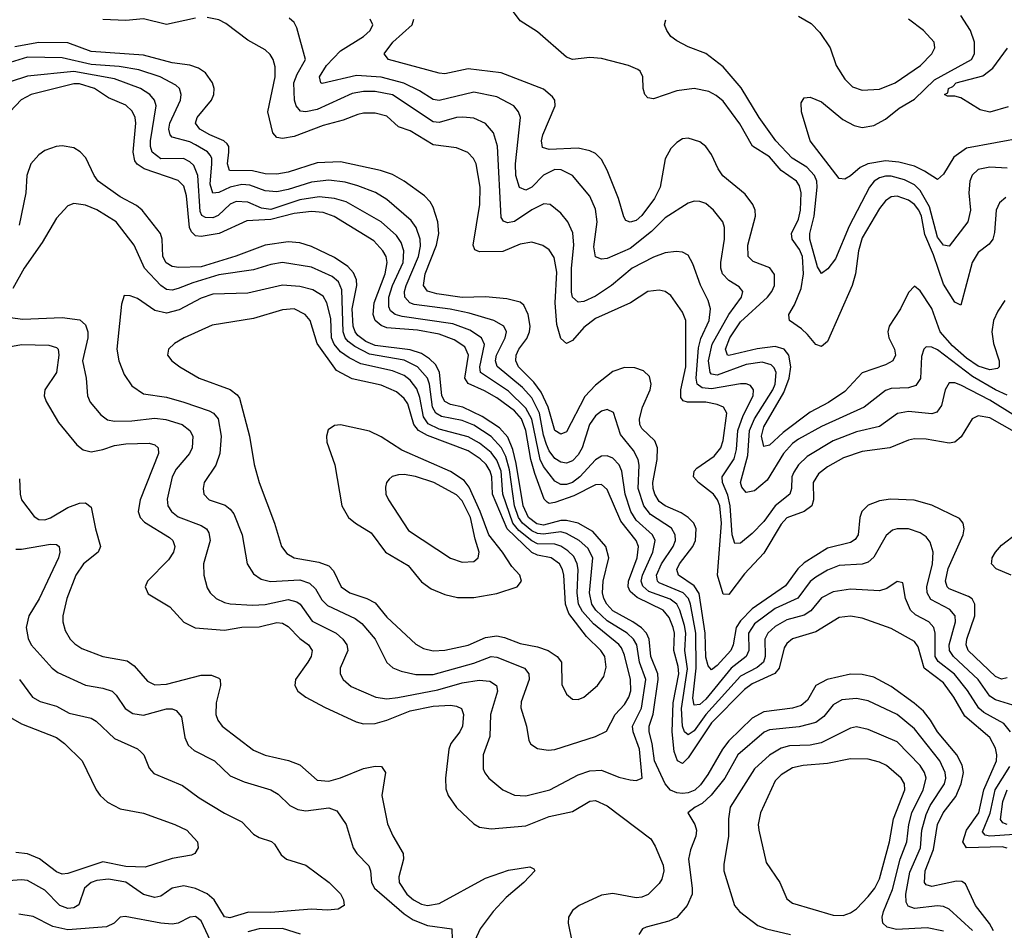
# Model space of a CAD drawing. Header units: inches. Extents: x 1308407 to 1441228, y 959628 to 1036311.
# Tile 461 of 656: x 1380843 to 1384240, y 990925 to 994068. Entities that reach past the tile are written whole.
import ezdxf

# ---------------------------------------------------------------- set-up
doc = ezdxf.new("R2010")
doc.units = ezdxf.units.IN
doc.header["$MEASUREMENT"] = 0
doc.layers.add('B3989', color=7, linetype='Continuous')

msp = doc.modelspace()

# ---------------------------------------------------------------- linework, layer by layer
at = {"layer": 'B3989', "color": 5}
for points, elevation in [([(1384245.5, 993454.5), (1384223.9, 993436.1), (1384211.6, 993410), (1384206.5, 993333.5), (1384201, 993310), (1384187.4, 993292.6), (1384150, 993264.2), (1384128.9, 993230), (1384090, 993082.7), (1384070, 993092.8), (1384030, 993155), (1383996, 993256), (1383966, 993326), (1383953.9, 993390), (1383945.3, 993410), (1383930, 993430.3), (1383910, 993444.4), (1383870, 993458.8), (1383850, 993456.4), (1383830, 993442.6), (1383810, 993415.9), (1383750, 993314.5), (1383736.6, 993270), (1383726.9, 993190), (1383715.6, 993150), (1383630, 992956.9), (1383610, 992939.8), (1383590, 992946.4), (1383561.3, 992981.3), (1383541, 993001), (1383498.6, 993030), (1383497.4, 993037.4), (1383496.6, 993050), (1383516.9, 993083.1), (1383539.6, 993140.4), (1383547.8, 993190), (1383544, 993250), (1383534.1, 993274.1), (1383508.3, 993310), (1383506.5, 993330), (1383530, 993379), (1383537.5, 993410), (1383538.9, 993470), (1383534.1, 993494.1), (1383523.8, 993510), (1383470, 993546.9), (1383430, 993594.2), (1383371.2, 993631.2), (1383327.9, 993707.9), (1383270, 993786.1), (1383246.4, 993806.4), (1383220.3, 993820.3), (1383170.3, 993830.3), (1383110, 993822), (1383030, 993794.4), (1383010, 993798), (1383000.4, 993810), (1382994, 993830), (1382992.9, 993870), (1382983.8, 993890), (1382975.9, 993895.9), (1382944.2, 993910), (1382850, 993933.6), (1382810, 993936.7), (1382750, 993930.5), (1382730, 993938.5), (1382630, 994025.2), (1382570, 994064.2), (1382533.5, 994113.5)], 2780), ([(1383530, 994079.8), (1383574.4, 994054.4), (1383603.2, 994023.2), (1383639, 993970), (1383659.8, 993910), (1383690, 993861.8), (1383716.3, 993836.3), (1383750, 993823.9), (1383810, 993827.5), (1383863.5, 993850), (1383950.8, 993910), (1383989.8, 993950), (1384001, 993970), (1383998, 993990), (1383961.5, 994030), (1383909.9, 994069.9)], 2760), ([(1384310, 993660.8), (1384110, 993624.6), (1384066.5, 993593.5), (1384030, 993534.5), (1384010, 993515.6), (1383965.3, 993545.3), (1383930, 993562.2), (1383875.8, 993575.8), (1383830, 993580.6), (1383769.3, 993570.7), (1383742.9, 993557.1), (1383710, 993528.4), (1383690, 993517.4), (1383670, 993519.1), (1383570.8, 993650), (1383540.4, 993750), (1383539.6, 993780.4), (1383550, 993798), (1383570, 993800.3), (1383610, 993783.6), (1383683.2, 993723.2), (1383722, 993702), (1383750, 993695.6), (1383790, 993703), (1383830, 993724.7), (1383877.6, 993762.4), (1383930, 993793.9), (1383999.8, 993860.2), (1384127.1, 993930), (1384136.9, 993950), (1384137.5, 993990), (1384123, 994030), (1384090, 994081.8)], 2740), ([(1381450, 994073), (1381350, 994050.7), (1381270, 994070.2), (1381210, 994064.9), (1381130, 994068.6)], 2880), ([(1384310, 992625.8), (1384190, 992693.8), (1384150, 992699.9), (1384129.3, 992690), (1384091.5, 992628.5), (1384070, 992609.2), (1384050, 992605.7), (1383970, 992620.4), (1383930, 992620.6), (1383910, 992616.9), (1383845.7, 992590), (1383750, 992577.3), (1383684.9, 992555.1), (1383630, 992524.7), (1383599.6, 992500.4), (1383581.3, 992470), (1383581.8, 992410), (1383575.8, 992390), (1383549.7, 992370.3), (1383490, 992348.7), (1383470, 992326.9), (1383410, 992226.7), (1383344.4, 992155.6), (1383290, 992083.6), (1383270, 992085), (1383251.2, 992150), (1383264.5, 992330), (1383258.9, 992390), (1383251.1, 992411.1), (1383237, 992430), (1383185.6, 992470), (1383168.1, 992490), (1383169.9, 992510), (1383179.6, 992520.4), (1383239, 992561), (1383262.2, 992590), (1383270, 992615.3), (1383282.4, 992710), (1383271.9, 992730), (1383250, 992740.1), (1383210, 992748), (1383147.3, 992747.3), (1383131.9, 992751.9), (1383124.3, 992764.3), (1383124, 992790), (1383141.4, 992870), (1383141.8, 993030), (1383130, 993058.2), (1383090, 993115.8), (1383070, 993129), (1383050, 993134.3), (1383010, 993129.1), (1382950.1, 993089.9), (1382830, 993036.2), (1382790, 993005.7), (1382750, 992960.2), (1382729.9, 992949.9), (1382710, 992967.8), (1382696.2, 993016.2), (1382690.4, 993090), (1382696.8, 993196.8), (1382687.3, 993247.3), (1382670, 993273), (1382647.9, 993287.9), (1382610, 993299.5), (1382570, 993292.8), (1382510, 993268), (1382430, 993266.9), (1382413.8, 993273.8), (1382407.8, 993290), (1382431.3, 993430), (1382432.1, 993490), (1382417.7, 993570), (1382408.7, 993588.7), (1382389.5, 993609.5), (1382350, 993625.9), (1382270, 993636.2), (1382190, 993684.3), (1382150, 993697.9), (1382110, 993734.2), (1382070, 993745.4), (1382030, 993744.9), (1382010, 993739.9), (1381959.5, 993720.5), (1381890, 993702.2), (1381790, 993664.4), (1381750, 993657.5), (1381730, 993661.6), (1381716.9, 993676.9), (1381699.7, 993750), (1381724.7, 993870), (1381724.8, 993904.8), (1381717.8, 993930), (1381707.5, 993947.5), (1381690, 993963.2), (1381630, 993997.2), (1381555, 994055), (1381530, 994066.7), (1381490, 994075.6)], 2880), ([(1384270, 992705.3), (1384190, 992754.9), (1384090, 992806.2), (1384070, 992814.2), (1384050, 992814.9), (1384035.8, 992790), (1384023.7, 992736.3), (1384007.4, 992712.6), (1383990, 992707.3), (1383910, 992715.7), (1383872, 992708), (1383810, 992663.8), (1383730, 992644.9), (1383650, 992613.9), (1383559.5, 992560.5), (1383530, 992531), (1383514.1, 992505.9), (1383507.5, 992490), (1383506.1, 992450), (1383500.1, 992430), (1383450, 992389.9), (1383410, 992335.4), (1383370, 992294.2), (1383330, 992261), (1383310, 992259.3), (1383301.4, 992290), (1383294.9, 992390), (1383286.4, 992426.4), (1383268.2, 992470), (1383266.9, 992490), (1383308.5, 992551.5), (1383315.8, 992584.2), (1383320.6, 992650), (1383338.8, 992701.2), (1383373.3, 992770), (1383375.2, 992790), (1383364.9, 992804.9), (1383350, 992810.4), (1383330, 992810.6), (1383230, 992793.4), (1383197.4, 992797.4), (1383180.3, 992810), (1383176.6, 992830), (1383184.9, 992935.1), (1383192.9, 992967.1), (1383221.4, 993030), (1383226.4, 993070), (1383219, 993099), (1383191.9, 993151.9), (1383165.5, 993225.5), (1383150, 993255.3), (1383130, 993265.7), (1383107.6, 993267.6), (1383070, 993262.6), (1383030, 993247.9), (1382955.9, 993210), (1382884.8, 993150), (1382830, 993112.9), (1382790, 993095.5), (1382770, 993092.5), (1382750.5, 993110.5), (1382747.2, 993127.2), (1382746.9, 993210), (1382755.1, 993290), (1382752, 993332), (1382734.7, 993370), (1382710, 993400.3), (1382674, 993430), (1382651.8, 993431.8), (1382610, 993411.5), (1382550, 993371.5), (1382526.4, 993366.4), (1382511.9, 993371.9), (1382504.4, 993384.4), (1382491.3, 993631.3), (1382477.6, 993677.6), (1382449.9, 993709.9), (1382410, 993727.8), (1382371.6, 993731.6), (1382350, 993729.9), (1382290, 993712.9), (1382270, 993715.5), (1382130, 993808), (1382070, 993819.7), (1382030, 993819.4), (1381990, 993812.8), (1381870, 993757.9), (1381830, 993749.5), (1381812.4, 993752.4), (1381796.7, 993770), (1381790.9, 993790), (1381789.5, 993849.5), (1381800.8, 993879.2), (1381829.9, 993930), (1381799, 994039), (1381790, 994057.7), (1381773.4, 994073.4)], 2860), ([(1384250, 992771.4), (1384210, 992790), (1384130, 992836.5), (1384010, 992927.7), (1383990, 992937.1), (1383970, 992938.4), (1383962.3, 992930), (1383954.4, 992905.6), (1383951, 992829), (1383934.9, 992805.1), (1383910, 992797.3), (1383850, 992794.6), (1383830, 992787.8), (1383756.9, 992730), (1383610, 992663.3), (1383530, 992619.4), (1383510, 992605.2), (1383478.1, 992570), (1383421.6, 992478.4), (1383378.3, 992441.7), (1383350, 992436.2), (1383334.2, 992454.2), (1383329.9, 992470), (1383355.9, 992564.1), (1383361.6, 992650), (1383378.2, 992690), (1383442.1, 992790), (1383450, 992810.3), (1383452.7, 992850), (1383446.6, 992866.6), (1383436.3, 992876.3), (1383405.2, 992885.2), (1383350, 992877.5), (1383250, 992841.2), (1383230, 992844.8), (1383225.2, 992850), (1383219.4, 992890), (1383232.7, 992947.3), (1383289.6, 993050.4), (1383333.4, 993110), (1383338.2, 993130), (1383325.7, 993145.7), (1383290, 993167.5), (1383267.9, 993190), (1383261.7, 993210), (1383261.8, 993230), (1383274.8, 993310), (1383275.3, 993350), (1383269, 993370), (1383236.8, 993410), (1383210, 993433.5), (1383190, 993440.7), (1383170, 993441.2), (1383150, 993434.6), (1383070, 993383.8), (1383022.8, 993337.2), (1382950, 993277.9), (1382870, 993244), (1382850, 993240.6), (1382830, 993248.7), (1382823.9, 993283.9), (1382835.4, 993370), (1382830, 993413.3), (1382810, 993458.8), (1382750, 993529.9), (1382711.2, 993550), (1382690, 993551.1), (1382650, 993531.1), (1382610, 993489.9), (1382590, 993479.1), (1382568.1, 993488.1), (1382555.4, 993530), (1382553.9, 993570), (1382571, 993730), (1382564.3, 993750), (1382548.1, 993770), (1382490, 993801.1), (1382410, 993817.7), (1382290, 993789.1), (1382270, 993792.5), (1382222.6, 993822.6), (1382168.9, 993848.9), (1382090, 993869.2), (1382005.4, 993874.6), (1381887.3, 993847.3), (1381882.3, 993850), (1381877.9, 993870), (1381902.1, 993910), (1381950, 993959.7), (1382029.1, 994010), (1382052.8, 994030), (1382061.6, 994050), (1382052.9, 994070)], 2840), ([(1384241.7, 993098.3), (1384218.1, 993061.9), (1384203.2, 993030), (1384196.6, 992990), (1384202.8, 992950), (1384222.4, 992890), (1384222, 992870), (1384216.5, 992863.5), (1384190, 992859.3), (1384150, 992872.1), (1384110, 992899), (1384061.6, 992941.6), (1384018.8, 992990), (1383990, 993070.9), (1383950, 993131.7), (1383930, 993148.3), (1383910, 993126.3), (1383882, 993070), (1383843.3, 993010), (1383838.8, 992990), (1383842, 992970), (1383861.4, 992930), (1383864.6, 992910), (1383855.6, 992890), (1383830, 992876.4), (1383750, 992848.3), (1383690, 992784.5), (1383633.5, 992746.5), (1383570, 992712.6), (1383477, 992643), (1383430, 992599.4), (1383410, 992594.6), (1383402.2, 992630), (1383410, 992662.3), (1383479.5, 992780.5), (1383498.5, 992830), (1383503.5, 992870), (1383497.2, 992910), (1383480.9, 992930), (1383450, 992939.2), (1383388, 992932), (1383290, 992908.2), (1383285.7, 992910), (1383278.8, 992930), (1383293.8, 992970), (1383330, 993024.3), (1383422.7, 993110), (1383437.9, 993130), (1383446.8, 993150), (1383447.9, 993187.9), (1383431.5, 993211.5), (1383373.4, 993233.4), (1383356.3, 993250), (1383355.3, 993290), (1383381.4, 993390), (1383381.1, 993410), (1383372.5, 993430), (1383345.6, 993465.6), (1383269.3, 993529.3), (1383253.1, 993553.1), (1383230, 993602.9), (1383210.5, 993630), (1383190, 993646), (1383150, 993659.2), (1383130, 993656.1), (1383110, 993644.2), (1383090, 993623.5), (1383070, 993587.3), (1383052.4, 993490), (1383033.6, 993450), (1382990, 993391.9), (1382970, 993374.2), (1382950, 993368.4), (1382935, 993375), (1382927.1, 993387.1), (1382908.7, 993450), (1382870, 993547.9), (1382850, 993585.5), (1382830, 993606), (1382810, 993615.3), (1382770, 993623.8), (1382670, 993620.2), (1382647, 993627), (1382643.6, 993650), (1382648.5, 993670), (1382691.1, 993770), (1382689.1, 993790), (1382681.5, 993801.5), (1382650, 993828.1), (1382504.3, 993884.3), (1382390, 993897.7), (1382310, 993880.7), (1382290, 993882.5), (1382115.8, 993930), (1382101, 993950), (1382130.7, 993990), (1382197.4, 994050), (1382203, 994070)], 2820), ([(1384250, 993554.9), (1384190, 993558.4), (1384149.7, 993550.3), (1384129.4, 993530.6), (1384121.2, 993510), (1384118.1, 993470), (1384123.6, 993410), (1384114.4, 993370), (1384050, 993286.4), (1384030, 993289.9), (1384010, 993317.2), (1383982.1, 993422.1), (1383950, 993478.7), (1383930, 993497.2), (1383895.4, 993515.4), (1383850, 993528.1), (1383830, 993528), (1383810, 993522.1), (1383791.2, 993510), (1383774.8, 993490), (1383704.4, 993355.6), (1383657.9, 993242.1), (1383631.9, 993208.1), (1383610, 993191.9), (1383595.2, 993215.2), (1383569.3, 993310), (1383569, 993330), (1383583.7, 993390), (1383594.1, 993490), (1383593, 993510), (1383585.4, 993530), (1383558.6, 993558.6), (1383508.6, 993590), (1383452.5, 993650), (1383394.4, 993730), (1383332.8, 993832.8), (1383270, 993904.6), (1383210, 993951.2), (1383150, 993974), (1383110, 993995.1), (1383089.6, 994010), (1383075.4, 994030), (1383068, 994050), (1383072.3, 994067.7)], 2760), ([(1384250, 991796.4), (1384230, 991792.2), (1384210, 991800.9), (1384115.6, 991890), (1384108.7, 991910), (1384111.4, 991930), (1384138.6, 992010), (1384139, 992050), (1384128.7, 992068.7), (1384116.9, 992076.9), (1384050, 992103.7), (1384043.2, 992110), (1384036.9, 992130), (1384046.4, 992173.6), (1384098.3, 992290), (1384101.6, 992310), (1384098.4, 992330), (1384085.6, 992345.6), (1383990, 992392.4), (1383929.4, 992409.4), (1383847.3, 992412.7), (1383810, 992407), (1383770, 992392.2), (1383748.6, 992370), (1383742.3, 992350), (1383735.7, 992290), (1383726, 992274), (1383710, 992263.7), (1383630, 992243.3), (1383550, 992193.7), (1383527.3, 992172.7), (1383485.8, 992114.2), (1383370, 992034.7), (1383330, 991993.5), (1383314.9, 991970), (1383304.4, 991910), (1383296.2, 991890), (1383250, 991838.5), (1383230, 991823.4), (1383218.1, 991838.1), (1383210, 991867.8), (1383207.9, 991950), (1383187.1, 992087.1), (1383170, 992113.9), (1383116.4, 992150), (1383110.8, 992170), (1383120.1, 992190), (1383166.1, 992250), (1383174.9, 992270), (1383177.4, 992310), (1383169.1, 992330), (1383149.9, 992350), (1383125.4, 992365.4), (1383070, 992389.3), (1383050, 992405.3), (1383034.6, 992430), (1383028.9, 992450), (1383028.1, 992470), (1383043, 992550), (1383043.5, 992590), (1383034.2, 992614.2), (1382990, 992656.8), (1382983.3, 992670), (1382981.4, 992690), (1382992.3, 992730), (1383018.3, 992790), (1383022.1, 992810), (1383015.8, 992835.8), (1382995.2, 992855.2), (1382965.8, 992865.8), (1382930, 992867.2), (1382890, 992853.7), (1382830, 992806), (1382792.5, 992767.5), (1382730, 992644.9), (1382710, 992636.7), (1382690, 992649.3), (1382666.5, 992730), (1382642.3, 992782.3), (1382617.2, 992817.2), (1382564.5, 992870), (1382554.8, 992890), (1382555.6, 992910), (1382565, 992930), (1382592.8, 992967.2), (1382602.1, 992990), (1382603.9, 993010), (1382598, 993050), (1382582.4, 993082.4), (1382570, 993093.1), (1382524.5, 993104.5), (1382450, 993110.7), (1382370, 993109), (1382282, 993122), (1382250.8, 993130.8), (1382236.5, 993150), (1382242.2, 993190), (1382281.5, 993290), (1382289.6, 993330), (1382285.4, 993370), (1382270, 993421), (1382259.5, 993439.5), (1382239.7, 993459.7), (1382170, 993510.9), (1382130, 993533.6), (1382087.7, 993547.7), (1381950, 993576.9), (1381870, 993573.7), (1381770, 993541.9), (1381730, 993534.1), (1381690, 993536.2), (1381646.4, 993546.4), (1381567.7, 993547.7), (1381559.9, 993570), (1381565.4, 993610), (1381564.5, 993630), (1381558.7, 993638.7), (1381547.5, 993650), (1381498.8, 993670), (1381464.3, 993690), (1381450.4, 993710), (1381455.8, 993730), (1381504.6, 993790), (1381513.2, 993810), (1381513.8, 993830), (1381508.2, 993850), (1381484, 993884), (1381460.4, 993900.4), (1381430.3, 993910.3), (1381370, 993918.4), (1381270, 993944.7), (1381090, 993957.8), (1381010, 993987.7), (1380909.2, 993989.2), (1380826.1, 993973.9)], 2920), ([(1384253.4, 993766.6), (1384190, 993748.1), (1384156.5, 993756.5), (1384090, 993797.6), (1384070, 993803.6), (1384044.2, 993804.2), (1384034, 993810), (1384044.9, 993815.1), (1384047.7, 993830), (1384062.8, 993837.2), (1384073.5, 993850), (1384166.1, 993873.9), (1384200.2, 993899.8), (1384250.6, 993969.4)], 2720), ([(1384270, 991701.7), (1384210, 991719.9), (1384190, 991732.5), (1384150.3, 991790.3), (1384064.9, 991870), (1384051.5, 991890), (1384049.7, 991910), (1384071.7, 991990), (1384070.3, 992010), (1384052.2, 992032.2), (1383986.9, 992066.9), (1383973.9, 992090), (1383973.1, 992110), (1383991.9, 992190), (1383994.6, 992230), (1383984.8, 992264.8), (1383970, 992283.4), (1383950, 992296.9), (1383910, 992309.9), (1383870, 992310.5), (1383854.5, 992305.5), (1383832.8, 992287.2), (1383790, 992212.2), (1383770, 992195.3), (1383750, 992189), (1383670, 992183.5), (1383630, 992167.8), (1383590, 992144.2), (1383570, 992128.5), (1383528.3, 992071.7), (1383450, 992035), (1383377.8, 991982.2), (1383357.5, 991950), (1383359.2, 991890), (1383349.7, 991870), (1383298.3, 991830), (1383210, 991722.5), (1383190, 991703.8), (1383170, 991702.1), (1383165.8, 991725.8), (1383177.1, 991830), (1383175.5, 991950), (1383158, 992050), (1383150.6, 992070.6), (1383132.6, 992090), (1383050, 992124.4), (1383043.6, 992130), (1383039.8, 992150), (1383057, 992190), (1383097.9, 992250), (1383105.3, 992270), (1383105.2, 992290), (1383092.2, 992312.2), (1383019.5, 992359.5), (1382996.1, 992390), (1382977.5, 992450), (1382980.4, 992530), (1382977.1, 992550), (1382961.3, 992581.3), (1382915.7, 992635.7), (1382892.1, 992712.1), (1382870, 992721.8), (1382850, 992716.1), (1382830, 992701), (1382809.3, 992670), (1382783.9, 992590), (1382770, 992566.2), (1382750, 992545.2), (1382730, 992537), (1382710, 992540.7), (1382690, 992552.8), (1382670, 992579.1), (1382661.2, 992601.2), (1382650, 992634), (1382636.1, 992710), (1382610, 992762.3), (1382578.2, 992798.2), (1382490.4, 992870.4), (1382484.4, 992890), (1382488.7, 992910), (1382518.5, 992970), (1382522.4, 992990), (1382513.7, 993010), (1382479.2, 993030), (1382394.4, 993054.4), (1382328.5, 993068.5), (1382204.3, 993084.3), (1382188.8, 993090), (1382172.5, 993110), (1382171.4, 993130), (1382176.9, 993150), (1382219.6, 993250), (1382226.4, 993286.4), (1382225.2, 993310), (1382211.5, 993350), (1382194.3, 993374.3), (1382110, 993446.7), (1382070.8, 993470.8), (1382010, 993493.9), (1381966.5, 993506.5), (1381910, 993513.4), (1381850, 993507.4), (1381770, 993481.1), (1381730, 993473.8), (1381690, 993477.2), (1381636.9, 993496.9), (1381610, 993498.9), (1381569.9, 993490.1), (1381530, 993471.8), (1381510, 993468.8), (1381500.1, 993500.1), (1381506.8, 993570), (1381505.8, 993590), (1381500.4, 993600.4), (1381491.5, 993611.5), (1381450, 993636.3), (1381430, 993646.2), (1381370, 993662), (1381362, 993670), (1381357.9, 993690), (1381361.6, 993710), (1381397.9, 993790), (1381400.7, 993810), (1381394.2, 993830), (1381382.1, 993842.1), (1381327.5, 993870), (1381254.2, 993894.2), (1381186.4, 993906.4), (1381090, 993912.7), (1380990, 993935.8), (1380870, 993938.8), (1380810, 993920.2)], 2940), ([(1384261.9, 991610), (1384238.7, 991638.7), (1384170, 991677.1), (1384152, 991692), (1384112.9, 991752.9), (1384068.4, 991808.4), (1384012.1, 991852.1), (1384001.8, 991870), (1384001.6, 991950), (1383997, 991970), (1383979.9, 991990), (1383933.6, 992013.6), (1383916.2, 992030), (1383899.1, 992070), (1383890, 992123.7), (1383870, 992128.3), (1383835, 992105), (1383810, 992096.9), (1383710, 992102.7), (1383650, 992092.8), (1383610, 992071.8), (1383572.2, 992027.8), (1383550, 992012.1), (1383490, 991996.7), (1383450, 991973.9), (1383424.1, 991950), (1383414.3, 991930), (1383415.3, 991870), (1383409, 991850), (1383387.9, 991832.1), (1383330, 991801.6), (1383210.5, 991669.5), (1383170, 991612.9), (1383150, 991599.3), (1383137.2, 991610), (1383130, 991629.7), (1383126.7, 991690), (1383147.6, 991827.6), (1383138.4, 991890), (1383141, 991950), (1383136.6, 991976.6), (1383121, 992030), (1383110, 992050.9), (1383087.7, 992067.7), (1383014.3, 992094.3), (1382992.8, 992112.8), (1382987.7, 992130), (1382991.5, 992150), (1383027.9, 992230), (1383035.1, 992270), (1383026.4, 992290), (1382970, 992340.1), (1382951.7, 992370), (1382932.7, 992430), (1382920.4, 992510), (1382911.2, 992531.2), (1382890, 992553.9), (1382870, 992562.9), (1382850, 992561.2), (1382830, 992548.5), (1382776, 992490), (1382750, 992469.9), (1382730, 992463.4), (1382710, 992463.1), (1382690, 992475.5), (1382650, 992525.2), (1382639.2, 992550), (1382610, 992689.3), (1382590, 992727), (1382530, 992785.7), (1382433.2, 992850), (1382430.5, 992870), (1382446.8, 992946.8), (1382436.6, 992970), (1382396.1, 992996.1), (1382337.7, 993017.7), (1382163.1, 993043.1), (1382138.7, 993050), (1382122.8, 993062.8), (1382116.5, 993076.5), (1382116.6, 993110), (1382129.5, 993150), (1382165.9, 993230), (1382168.6, 993270), (1382159.1, 993299.1), (1382143.2, 993323.2), (1382090, 993370), (1381970, 993438.6), (1381930, 993450.2), (1381876.6, 993456.6), (1381810, 993445.9), (1381710, 993413.1), (1381677.4, 993417.4), (1381630, 993437.4), (1381590, 993439.8), (1381570, 993430.7), (1381527.8, 993392.2), (1381510, 993384), (1381484.4, 993384.4), (1381471.5, 993391.5), (1381465.7, 993405.7), (1381457.4, 993530), (1381444.1, 993564.1), (1381430, 993577.6), (1381408.2, 993588.2), (1381330, 993587.4), (1381300.9, 993610), (1381294.5, 993630), (1381294.2, 993650), (1381314, 993770), (1381308.4, 993790), (1381292.2, 993810), (1381259.8, 993830), (1381170, 993863), (1381030, 993888.8), (1380870, 993873), (1380810, 993852.8)], 2960), ([(1384250, 991208.3), (1384233.3, 991213.3), (1384110, 991209.1), (1384096.5, 991230), (1384109.2, 991270), (1384152, 991330), (1384169.6, 991410), (1384213.4, 991510), (1384214.9, 991530), (1384210, 991553.6), (1384190.2, 991590.2), (1384104.3, 991664.3), (1384065.5, 991730), (1384030, 991778.8), (1383963.8, 991830), (1383943.2, 991903.2), (1383930, 991921.8), (1383850, 991966.4), (1383750, 992002.1), (1383710, 992009.4), (1383670, 992004.9), (1383590, 991954.8), (1383510, 991930.3), (1383490, 991914.5), (1383480.4, 991899.6), (1383463.4, 991830), (1383449, 991811), (1383370, 991775), (1383343.8, 991756.2), (1383230, 991640.9), (1383150, 991520.1), (1383130, 991501), (1383113, 991510), (1383101.5, 991541.5), (1383094.6, 991610), (1383097.6, 991710), (1383116.9, 991810), (1383115.1, 991835.1), (1383099.8, 991890), (1383102.5, 991950), (1383098.3, 991970), (1383084.1, 992004.1), (1383063.3, 992030), (1382973.5, 992073.5), (1382950, 992093.7), (1382943, 992110), (1382943.2, 992130), (1382973.8, 992210), (1382977.7, 992250), (1382970.2, 992270.2), (1382917, 992337), (1382870, 992445.7), (1382850, 992463.8), (1382830, 992462.4), (1382755.6, 992424.4), (1382690, 992401.3), (1382670, 992398.2), (1382662.6, 992402.6), (1382653.2, 992413.2), (1382621, 992501), (1382607.3, 992550), (1382589.6, 992649.6), (1382574, 992690), (1382550, 992717.9), (1382490, 992762.5), (1382447.1, 992787.1), (1382390, 992812.1), (1382379, 992830), (1382391.8, 992910), (1382378.5, 992938.5), (1382342.4, 992962.4), (1382290, 992982.3), (1382216.2, 992996.2), (1382110, 993004.4), (1382090, 993011.7), (1382070, 993029.3), (1382063.3, 993050), (1382066.3, 993090), (1382104.6, 993190), (1382111.7, 993230), (1382107.3, 993250), (1382096.2, 993270), (1382064.8, 993304.8), (1381928.6, 993388.6), (1381890, 993402), (1381850, 993405.6), (1381790, 993399.3), (1381710, 993378.1), (1381626.5, 993373.5), (1381531.1, 993330), (1381470, 993319.8), (1381450, 993321.8), (1381435.7, 993335.7), (1381428.9, 993350), (1381419.2, 993459.2), (1381410, 993493.1), (1381390, 993512.5), (1381273.4, 993553.4), (1381249.1, 993569.1), (1381241, 993581), (1381235.2, 993610), (1381244.5, 993710), (1381242.1, 993730), (1381232, 993752), (1381210, 993772.2), (1381150, 993798), (1381101.3, 993830), (1381050, 993846.7), (1381030, 993845.9), (1380883.5, 993810), (1380848.8, 993791.2), (1380810, 993750.9)], 2980), ([(1384203.1, 990923.1), (1384188.6, 990948.6), (1384140.6, 991010), (1384105.8, 991085.8), (1384093.9, 991093.9), (1384074.7, 991094.7), (1383990, 991075.6), (1383970, 991081.9), (1383964.9, 991090), (1383967.3, 991130), (1383996.1, 991203.9), (1384010.2, 991290), (1384028.7, 991330), (1384073.4, 991386.6), (1384091.1, 991430), (1384098.8, 991470), (1384094.6, 991494.6), (1384076.7, 991530), (1384009.6, 991609.6), (1383985.6, 991650), (1383960.8, 991680.8), (1383929.3, 991709.3), (1383850, 991766.1), (1383790, 991799), (1383750, 991808.1), (1383710, 991808.6), (1383629.4, 991790.6), (1383590.4, 991769.6), (1383560.9, 991719.1), (1383539.4, 991700.6), (1383510, 991691.4), (1383410, 991679), (1383370, 991657.1), (1383290, 991578.7), (1383268.1, 991550), (1383217.5, 991462.5), (1383192.5, 991427.5), (1383172, 991408), (1383150, 991398.8), (1383130, 991396.7), (1383110, 991399.1), (1383088.7, 991408.7), (1383070.2, 991430.2), (1383033, 991510), (1383025.5, 991570), (1383014.6, 991610), (1383014.6, 991630), (1383028.7, 991671.3), (1383045.6, 991790), (1383044.3, 991810), (1383020.9, 991870), (1383014.8, 991930), (1383005.2, 991950), (1382988.3, 991968.3), (1382958.9, 991990), (1382890, 992027.9), (1382868.6, 992050), (1382858.1, 992070), (1382854, 992090), (1382856.1, 992130), (1382875.5, 992210), (1382865.4, 992250), (1382821.2, 992301.2), (1382770.2, 992330.2), (1382730, 992339.6), (1382710, 992338.8), (1382650, 992323.5), (1382627.8, 992327.8), (1382598.3, 992350), (1382579.9, 992390), (1382556, 992536), (1382544.2, 992584.2), (1382526.9, 992626.9), (1382498.9, 992658.9), (1382438.5, 992698.5), (1382372.2, 992730), (1382330, 992739.8), (1382309.5, 992749.5), (1382299.2, 992770), (1382291.4, 992851.4), (1382277.4, 992877.4), (1382257.7, 992897.7), (1382230, 992915.2), (1382190, 992927.8), (1382070, 992943.1), (1382037.5, 992957.5), (1382010, 992977.9), (1382000.5, 992990), (1381994.4, 993010), (1381990, 993070), (1382006, 993150), (1382005.1, 993170), (1381994.5, 993194.5), (1381975.7, 993215.7), (1381930, 993246.8), (1381850, 993284.6), (1381810, 993297.7), (1381770, 993300.9), (1381690, 993289.9), (1381589, 993251), (1381470, 993215.1), (1381391.9, 993211.9), (1381370, 993215.4), (1381349, 993229), (1381337, 993250), (1381335, 993310), (1381329.4, 993330), (1381266, 993410), (1381246.6, 993426.6), (1381190, 993456.6), (1381114.2, 993510), (1381100.1, 993530), (1381071.2, 993591.2), (1381051.8, 993611.8), (1381030, 993625), (1380990, 993632.2), (1380969.8, 993629.8), (1380930, 993615.8), (1380910, 993601.8), (1380881.9, 993570), (1380867.8, 993530), (1380865.1, 993470), (1380841.8, 993358.2)], 3020), ([(1380731.3, 993050), (1380854.3, 993034.3), (1380990, 993039.4), (1381051.3, 993031.3), (1381070, 993014.2), (1381078.1, 992990), (1381078.9, 992970), (1381059.6, 992890), (1381072.5, 992830), (1381076.8, 992770), (1381087.1, 992747.1), (1381123.7, 992703.7), (1381146.5, 992686.5), (1381170, 992681.8), (1381230, 992682.8), (1381310, 992692), (1381347.9, 992687.9), (1381403.5, 992670), (1381430.1, 992650), (1381441, 992630), (1381438.9, 992590), (1381429.6, 992570), (1381383.7, 992516.3), (1381369.2, 992490), (1381352.7, 992412.7), (1381354.5, 992390), (1381366.7, 992370), (1381390, 992352.3), (1381470, 992321.6), (1381487.8, 992310), (1381496.2, 992296.2), (1381500.7, 992270), (1381477, 992190), (1381478.6, 992150), (1381490, 992107), (1381500.2, 992090), (1381521.5, 992070), (1381550, 992056.1), (1381570, 992051.9), (1381646.7, 992046.7), (1381690, 992049.4), (1381770, 992066.3), (1381799.1, 992059.1), (1381810.6, 992050.6), (1381852.2, 991992.2), (1381935, 991950), (1381958.1, 991930), (1381972, 991910), (1381975.1, 991890), (1381948.8, 991830), (1381949.4, 991810), (1381958.9, 991790), (1381986.4, 991766.4), (1382072.2, 991730), (1382110, 991724.1), (1382148.4, 991728.4), (1382285.4, 991754.6), (1382370, 991778.7), (1382428.3, 991788.3), (1382465.2, 991785.2), (1382488.4, 991770), (1382491.2, 991750), (1382467.2, 991670), (1382465.8, 991594.2), (1382442.6, 991530), (1382442.7, 991482.7), (1382447.9, 991467.9), (1382462, 991450), (1382510, 991409.2), (1382550, 991391), (1382590, 991389.5), (1382672.8, 991410), (1382770, 991461.2), (1382810, 991475.5), (1382850, 991477.2), (1382910, 991453.5), (1382950, 991444.6), (1382970, 991442.2), (1382990.6, 991449.4), (1382981.6, 991550), (1382959.3, 991610), (1382957.9, 991630), (1382988.3, 991691.7), (1383002.9, 991790), (1382982.1, 991850), (1382971.9, 991910), (1382960.8, 991930), (1382939.3, 991950), (1382870, 991992.5), (1382831.3, 992030), (1382817.7, 992050), (1382808.9, 992090), (1382820.7, 992210), (1382803.9, 992243.9), (1382774, 992270), (1382730, 992294.6), (1382710, 992299.6), (1382650, 992291.7), (1382630, 992294.2), (1382610, 992303.6), (1382577.5, 992330), (1382564.5, 992350), (1382550.5, 992390), (1382533.7, 992513.7), (1382520.1, 992560.1), (1382505.9, 992590), (1382470, 992628.6), (1382410, 992667.8), (1382370, 992684.2), (1382298.5, 992698.5), (1382279.2, 992710), (1382267.8, 992730), (1382256.8, 992810), (1382250, 992829.9), (1382215.3, 992870), (1382170, 992892.7), (1382050, 992913.2), (1381999.3, 992939.3), (1381976.5, 992956.5), (1381965.7, 992970), (1381959.3, 992990), (1381955.3, 993135.3), (1381942.7, 993162.7), (1381921.4, 993181.4), (1381850, 993213.1), (1381749.9, 993229.9), (1381710, 993223.3), (1381650, 993204.1), (1381530, 993186.7), (1381440.3, 993159.7), (1381390, 993139.4), (1381370, 993134.1), (1381350, 993136.6), (1381330, 993150.4), (1381274.2, 993210), (1381238.4, 993290), (1381176.2, 993370), (1381110, 993411.6), (1381070, 993427.1), (1381030, 993433.5), (1381010, 993425.1), (1380970, 993382.3), (1380921.5, 993298.5), (1380858.3, 993210), (1380819.6, 993140.4)], 3040), ([(1380710, 992921.6), (1380850, 992946.9), (1380944.5, 992944.5), (1380970, 992936.8), (1380975.7, 992930), (1380978.5, 992910), (1380970.5, 992850), (1380930.1, 992790), (1380928.1, 992770), (1380935, 992750), (1380977.6, 992677.6), (1381040, 992600), (1381062.9, 992582.9), (1381090, 992576.6), (1381130, 992583.7), (1381170, 992598.4), (1381210, 992604.1), (1381290, 992605.9), (1381310, 992600.2), (1381321.1, 992590), (1381322.2, 992570), (1381258.5, 992410), (1381252.1, 992370), (1381259, 992350), (1381274, 992334), (1381360.1, 992280.1), (1381372.2, 992270), (1381378.9, 992250), (1381374.1, 992230), (1381356.6, 992203.4), (1381283.9, 992130), (1381275.8, 992110), (1381286.4, 992086.4), (1381361, 992041), (1381410, 991987.8), (1381449.2, 991969.2), (1381550, 991961.2), (1381610, 991971.2), (1381670, 991972.5), (1381730, 991987), (1381750, 991985), (1381770, 991973.6), (1381810, 991932.1), (1381839.8, 991910), (1381852, 991890), (1381849, 991870), (1381838, 991850), (1381795.2, 991790), (1381792.1, 991770), (1381802.4, 991750), (1381830.3, 991730), (1381895.2, 991695.2), (1382004.7, 991644.7), (1382030, 991638), (1382070, 991639.1), (1382110, 991649.8), (1382190, 991682.5), (1382270, 991698.5), (1382330, 991701.4), (1382350, 991698.8), (1382367.1, 991690), (1382374.2, 991670), (1382371, 991630), (1382361.5, 991610), (1382330.6, 991570), (1382323.9, 991550), (1382311.8, 991450), (1382313.5, 991413.5), (1382321.7, 991390), (1382350, 991349.2), (1382410, 991292.9), (1382430, 991280.6), (1382470, 991274.6), (1382590, 991286), (1382670, 991317.5), (1382750, 991335.3), (1382810, 991370.1), (1382830, 991373.1), (1382870, 991354.7), (1383020.4, 991240.4), (1383035.6, 991215.6), (1383063.1, 991150), (1383065.1, 991130), (1383058.8, 991101.2), (1383050, 991086.8), (1383011.5, 991048.5), (1382990, 991039.3), (1382970, 991037.3), (1382890, 991051.7), (1382850, 991046.4), (1382773.1, 991010), (1382750, 990992.8), (1382736.2, 990970), (1382735.8, 990950), (1382747.7, 990887.7)], 3020), ([(1380843.2, 992483.2), (1380844.8, 992430), (1380850.1, 992410), (1380893, 992353), (1380910, 992342.4), (1380930, 992341.8), (1380950, 992348), (1381010, 992383.7), (1381050, 992399.3), (1381070, 992400.2), (1381090, 992384.9), (1381104.8, 992310), (1381122.7, 992250), (1381114.6, 992230), (1381063.4, 992190), (1381037.1, 992150), (1381005.6, 992070), (1380991.8, 992010), (1380991.9, 991990), (1380999.8, 991959.8), (1381017.4, 991930), (1381033.6, 991913.6), (1381058, 991898), (1381130, 991869.5), (1381214.6, 991854.6), (1381238.2, 991838.2), (1381284.5, 991784.5), (1381310, 991772.5), (1381350, 991774.3), (1381470, 991805.4), (1381505.1, 991805.1), (1381530, 991795.2), (1381535.2, 991790), (1381536.1, 991770), (1381520.9, 991710), (1381519.8, 991670), (1381526.4, 991650), (1381541.5, 991630), (1381650, 991546.8), (1381690, 991528.9), (1381770.5, 991510.5), (1381810, 991495.9), (1381870, 991443.5), (1381910, 991440.1), (1381950, 991451.3), (1382030, 991483.7), (1382070, 991491.8), (1382092, 991490), (1382105, 991470), (1382092.8, 991390), (1382112.5, 991292.5), (1382131, 991251), (1382166.6, 991190), (1382167.8, 991170), (1382151.3, 991110), (1382153.1, 991090), (1382179.3, 991050), (1382202.2, 991030), (1382230, 991014.8), (1382250, 991010.5), (1382290, 991017.8), (1382450, 991105.3), (1382530, 991132.9), (1382603.7, 991143.7), (1382617.2, 991137.2), (1382620.2, 991130), (1382583.1, 991090), (1382521.5, 991038.5), (1382476.7, 990990), (1382431.5, 990930), (1382413.3, 990890)], 2980), ([(1384263.7, 992150), (1384212.4, 992172.4), (1384196.2, 992190), (1384196.7, 992196.7), (1384198.3, 992210), (1384209.6, 992230), (1384230, 992254.3), (1384284.7, 992295.3)], 2880), ([(1380830, 992240.4), (1380850, 992240.3), (1380950, 992257.7), (1380970, 992256.5), (1380979.5, 992250), (1380982.3, 992230), (1380976.8, 992210), (1380910.6, 992069.4), (1380875.1, 992010), (1380865.4, 991970), (1380872.1, 991932.1), (1380883, 991910), (1380955.8, 991830), (1380975.2, 991815.2), (1381070, 991770.8), (1381130, 991760.9), (1381162.7, 991750), (1381176.6, 991736.6), (1381207, 991690), (1381233.5, 991673.5), (1381270, 991667.3), (1381350, 991688.8), (1381370, 991689.3), (1381383.8, 991683.8), (1381401.4, 991661.4), (1381412.6, 991590), (1381424.1, 991564.1), (1381445.3, 991545.3), (1381515.2, 991510), (1381570, 991457.8), (1381617.4, 991437.4), (1381710, 991409.4), (1381734.7, 991394.7), (1381775.9, 991355.9), (1381802.4, 991342.4), (1381830, 991337.7), (1381910, 991347.3), (1381937.5, 991337.5), (1381970, 991290.4), (1381993.4, 991210), (1382006.5, 991190), (1382047.4, 991147.4), (1382053.9, 991130), (1382056.9, 991090), (1382067.6, 991070), (1382170, 990981.7), (1382201.1, 990961.1), (1382250, 990941.7), (1382333.8, 990930), (1382336.7, 990856.7)], 2960), ([(1380843, 991790), (1380887.5, 991730), (1380914.5, 991714.5), (1380970, 991698.7), (1381013.9, 991673.9), (1381090, 991657.2), (1381107.1, 991647.1), (1381170, 991586.6), (1381250, 991551.1), (1381261.4, 991541.4), (1381271.2, 991530), (1381290, 991484.9), (1381305.9, 991465.9), (1381404.8, 991424.8), (1381462, 991382), (1381550, 991328.7), (1381610, 991299.3), (1381650, 991257.2), (1381670, 991245.2), (1381711.6, 991231.6), (1381722.6, 991222.6), (1381745.9, 991185.9), (1381764, 991170), (1381830.1, 991150.1), (1381911.6, 991090), (1381950, 991050.4), (1381960.4, 991030), (1381962.8, 991010), (1381941.6, 990998.4), (1381905.3, 990994.7), (1381850, 990997.5), (1381710, 990986.3), (1381632.9, 990987.1), (1381568.1, 990968.1), (1381550, 990971.7), (1381514.7, 991030), (1381490.4, 991050.4), (1381450, 991069.6), (1381410, 991077.9), (1381370, 991070.7), (1381330, 991042.5), (1381310, 991037.6), (1381270, 991048.1), (1381210, 991091.6), (1381150, 991101.2), (1381110, 991096.4), (1381090, 991089.9), (1381066.5, 991070), (1381047.3, 991012.7), (1381030, 991002.4), (1381010, 990999.9), (1380981.6, 991010), (1380930, 991063.9), (1380870, 991096.5), (1380850, 991099), (1380790, 991094.2)], 2940), ([(1384130, 990924.2), (1384050, 990998), (1384030, 991007.5), (1384010, 991009.9), (1383930, 991000.5), (1383908.2, 991008.2), (1383901.7, 991021.7), (1383900.5, 991050), (1383914.3, 991125.7), (1383951.4, 991210), (1383956, 991270), (1383970, 991324.8), (1383984.4, 991355.6), (1384033.8, 991430), (1384038.3, 991450), (1384036.2, 991470), (1384017.8, 991510), (1383930, 991620.1), (1383870, 991669.5), (1383770, 991717.1), (1383730, 991724.9), (1383680.1, 991719.9), (1383650, 991703.6), (1383617.1, 991662.9), (1383590, 991642.3), (1383532.3, 991627.7), (1383430, 991616.9), (1383411.4, 991608.6), (1383320.5, 991530), (1383275.7, 991450), (1383229.2, 991390.8), (1383197.7, 991362.3), (1383173.2, 991350), (1383148.9, 991330), (1383172.5, 991290), (1383177.7, 991270), (1383175.5, 991250), (1383157, 991203), (1383150.6, 991170), (1383163.6, 991070), (1383162.9, 991050), (1383146.5, 991010), (1383110, 990969.3), (1383083.1, 990956.9), (1383004.2, 990935.8), (1382992.2, 990930), (1382979.5, 990910)], 3040), ([(1380790, 991672.3), (1380850, 991637.3), (1380970.3, 991590), (1380998.5, 991570), (1381059, 991510), (1381106.7, 991410), (1381120.8, 991390), (1381146.9, 991366.9), (1381190, 991343.7), (1381270, 991328.6), (1381379.1, 991290), (1381420.5, 991270), (1381456.3, 991230), (1381459.3, 991210), (1381447.7, 991190), (1381436, 991184), (1381370, 991173.2), (1381276.8, 991143.2), (1381210, 991144.6), (1381130, 991160.8), (1381010, 991120.5), (1380990, 991118.3), (1380970, 991127.1), (1380911.4, 991171.4), (1380870, 991188.9), (1380830, 991193.6)], 2920), ([(1384030, 990921.9), (1383973.9, 990933.9), (1383868.2, 990928.2), (1383835.9, 990935.9), (1383821.1, 990950), (1383818.7, 990970), (1383823.5, 990990), (1383854.4, 991065.6), (1383881.3, 991170), (1383903.7, 991230), (1383910.9, 991290), (1383921.5, 991330), (1383960.7, 991410), (1383971, 991450), (1383964.9, 991470), (1383950, 991493.3), (1383870, 991575.3), (1383770, 991618.2), (1383730, 991626.7), (1383710, 991623), (1383608.5, 991571.5), (1383570, 991563.9), (1383499, 991561), (1383470, 991553.9), (1383430, 991529), (1383377.8, 991482.2), (1383294.8, 991350), (1383288.6, 991310), (1383288.6, 991250), (1383272, 991152), (1383272.5, 991130), (1383308.9, 991010), (1383327, 990990), (1383390, 990941.3), (1383419.5, 990930), (1383503.1, 990910)], 3060), ([(1384275.5, 991255.5), (1384190, 991250), (1384173.8, 991253.8), (1384165.3, 991265.3), (1384190.8, 991329.2), (1384208.6, 991410), (1384259.7, 991490)], 2960), ([(1384249.5, 991289.5), (1384235.5, 991295.5), (1384227.3, 991307.3), (1384235.2, 991370), (1384250, 991410)], 2940), ([(1381510, 990871.6), (1381470, 990957.8), (1381450, 990972), (1381430, 990970.6), (1381390.5, 990949.5), (1381370, 990946.1), (1381330, 990949.2), (1381207.4, 990972.6), (1381190, 990969.8), (1381169.2, 990950), (1381143.3, 990936.7), (1381010, 990926.4), (1380957.5, 990937.5), (1380890, 990972.3), (1380840.2, 990980.2)], 2960), ([(1381811.9, 990911.9), (1381750, 990931.7), (1381670, 990930.2), (1381630, 990919.7)], 2960)]:
    msp.add_lwpolyline(points, dxfattribs=dict(at, elevation=elevation))
for points, elevation in [([(1381750, 993151.8), (1381630, 993124), (1381510, 993119.9), (1381470, 993106.9), (1381393.6, 993066.4), (1381350, 993054.8), (1381310, 993063.6), (1381250, 993105.2), (1381224.9, 993115.1), (1381203.7, 993116.3), (1381194.3, 993085.7), (1381178, 992930), (1381185.3, 992890), (1381203.3, 992843.3), (1381230, 992803.6), (1381270, 992775.9), (1381350, 992764.5), (1381410, 992748), (1381497.6, 992717.6), (1381511.7, 992710), (1381528.4, 992690), (1381538.7, 992630), (1381533.5, 992570), (1381519.8, 992530), (1381480.2, 992470), (1381475.9, 992450), (1381478.8, 992430), (1381497, 992410), (1381551.9, 992391.9), (1381570, 992378.5), (1381581.8, 992361.8), (1381610.7, 992290), (1381627.7, 992190), (1381650, 992155.5), (1381677, 992137), (1381708.4, 992128.4), (1381810, 992135), (1381843.5, 992123.5), (1381863.8, 992103.8), (1381885.8, 992065.8), (1381905.8, 992045.8), (1382000.5, 992000.5), (1382024, 991984), (1382069.6, 991930), (1382109.6, 991849.6), (1382131, 991831), (1382158.9, 991818.9), (1382210, 991807.3), (1382270, 991808.1), (1382410, 991846.7), (1382470, 991869.7), (1382490, 991867.3), (1382585, 991830), (1382600.4, 991810), (1382601.3, 991790), (1382573.5, 991713.5), (1382572.6, 991692.6), (1382591.5, 991630), (1382600.1, 991580.1), (1382607, 991567), (1382630, 991552.2), (1382666.4, 991546.4), (1382690, 991549.4), (1382830, 991593.4), (1382868.3, 991611.7), (1382897.8, 991670), (1382930, 991704.6), (1382944.6, 991730), (1382951.5, 991751.5), (1382950.8, 991790), (1382930, 991874.8), (1382919.3, 991899.3), (1382910, 991911.6), (1382823, 991983), (1382785.1, 992025.1), (1382771.5, 992050), (1382766.4, 992090), (1382769.7, 992170), (1382767.1, 992190), (1382755.1, 992215.1), (1382734.9, 992234.9), (1382710, 992250.7), (1382690, 992257.2), (1382630, 992258.6), (1382610, 992268.8), (1382564.8, 992304.8), (1382544.9, 992330), (1382510.5, 992430), (1382504.4, 992510), (1382490, 992546.9), (1382470, 992574.2), (1382430, 992605.9), (1382390, 992628.4), (1382290, 992654.9), (1382252.4, 992672.4), (1382236.7, 992696.7), (1382223.9, 992763.9), (1382213.2, 992793.2), (1382190, 992823.6), (1382170, 992839.4), (1382130, 992856.3), (1382020.4, 992880.4), (1381980.2, 992900.2), (1381950, 992921.5), (1381928, 992948), (1381918.6, 992970), (1381916.3, 993036.3), (1381903.3, 993090), (1381890, 993113.2), (1381854.9, 993134.9), (1381810, 993147.1)], 3060), ([(1381790, 993069.3), (1381750, 993066.8), (1381650, 993036.7), (1381507.2, 993012.8), (1381410.3, 992970), (1381378, 992950), (1381356.5, 992930), (1381353.4, 992910), (1381368.8, 992890), (1381396, 992870), (1381462.3, 992830), (1381570, 992791.3), (1381593.2, 992773.2), (1381601.3, 992761.3), (1381636.3, 992630), (1381652.1, 992532.1), (1381669.4, 992470), (1381723, 992330), (1381746.8, 992250), (1381765.4, 992225.4), (1381790.3, 992210), (1381875.3, 992195.3), (1381910, 992182.5), (1381925.8, 992165.8), (1381952.4, 992110), (1381982, 992090), (1382040.7, 992070), (1382070, 992054.8), (1382110, 992005.2), (1382210, 991912.1), (1382237, 991897), (1382270, 991889.2), (1382310, 991891.9), (1382390, 991909.3), (1382450, 991935.6), (1382490, 991940.9), (1382515.7, 991935.7), (1382570, 991914.2), (1382630, 991902.7), (1382666, 991890), (1382697.8, 991870), (1382712.4, 991850), (1382713.6, 991773.6), (1382730, 991739.5), (1382750, 991723.1), (1382770, 991721.5), (1382790, 991729.1), (1382836.4, 991770), (1382858.7, 991801.3), (1382867.1, 991832.9), (1382862.2, 991870), (1382848.8, 991890), (1382798.7, 991938.7), (1382737.9, 992017.9), (1382726.3, 992050), (1382720.5, 992150), (1382716.3, 992170), (1382705.4, 992190), (1382676.8, 992210), (1382630, 992219.4), (1382610, 992228.3), (1382525.1, 992310), (1382474.7, 992430), (1382472.1, 992490), (1382466.7, 992510), (1382452.5, 992532.5), (1382432.3, 992552.3), (1382390, 992579.1), (1382250, 992632.7), (1382219.2, 992650), (1382203.3, 992670), (1382182.3, 992742.3), (1382170, 992760.1), (1382142.9, 992782.9), (1382090, 992806.3), (1381990, 992828.4), (1381936.6, 992856.6), (1381869.9, 992950), (1381845.4, 993030), (1381828, 993050)], 3080), ([(1381950.2, 992669.8), (1381930, 992667.1), (1381907.3, 992652.7), (1381901.5, 992630), (1381902.8, 992610), (1381930.9, 992530.9), (1381955, 992390), (1381977.7, 992350), (1382001.6, 992330), (1382056.5, 992296.5), (1382105, 992230), (1382184, 992184), (1382230, 992127.2), (1382263.2, 992103.2), (1382310, 992083.3), (1382353.6, 992073.6), (1382410, 992073.8), (1382490, 992087.5), (1382559.1, 992110), (1382574.9, 992130), (1382568.6, 992150), (1382540.9, 992180.9), (1382509.3, 992230), (1382461.6, 992290), (1382432.4, 992370), (1382394.4, 992454.4), (1382377, 992477), (1382330, 992508.1), (1382161.6, 992581.6), (1382090, 992628.1), (1382050, 992647.9)], 3120), ([(1382170, 992498.1), (1382150, 992497), (1382128.9, 992491.1), (1382118.2, 992481.8), (1382109.2, 992470), (1382105.4, 992454.6), (1382106.4, 992430), (1382115.2, 992410), (1382185.1, 992305.1), (1382330, 992209.4), (1382370, 992196), (1382410, 992198.2), (1382424.8, 992210), (1382429, 992230), (1382414.7, 992274.7), (1382399, 992350), (1382370, 992407.6), (1382350, 992428.2), (1382271.6, 992470), (1382208.9, 992491.1)], 3140), ([(1383710, 991516.7), (1383630, 991500.5), (1383545.8, 991494.2), (1383510, 991485.4), (1383470, 991461.3), (1383450, 991440.7), (1383398.9, 991330), (1383391.3, 991290), (1383393.5, 991270), (1383418.5, 991158.5), (1383466.3, 991090), (1383490, 991033.7), (1383510, 991018.9), (1383650, 990977.4), (1383684, 990976), (1383710, 990985.4), (1383730, 990999.4), (1383770, 991041.3), (1383793.2, 991070), (1383810, 991102.6), (1383844.4, 991230), (1383858.3, 991310), (1383896.5, 991410), (1383895.6, 991430), (1383884.5, 991450), (1383833.3, 991493.3), (1383810, 991505.6), (1383770, 991515.6)], 3080)]:
    msp.add_lwpolyline(points, close=True, dxfattribs=dict(at, elevation=elevation))

doc.saveas('drawing.dxf')
